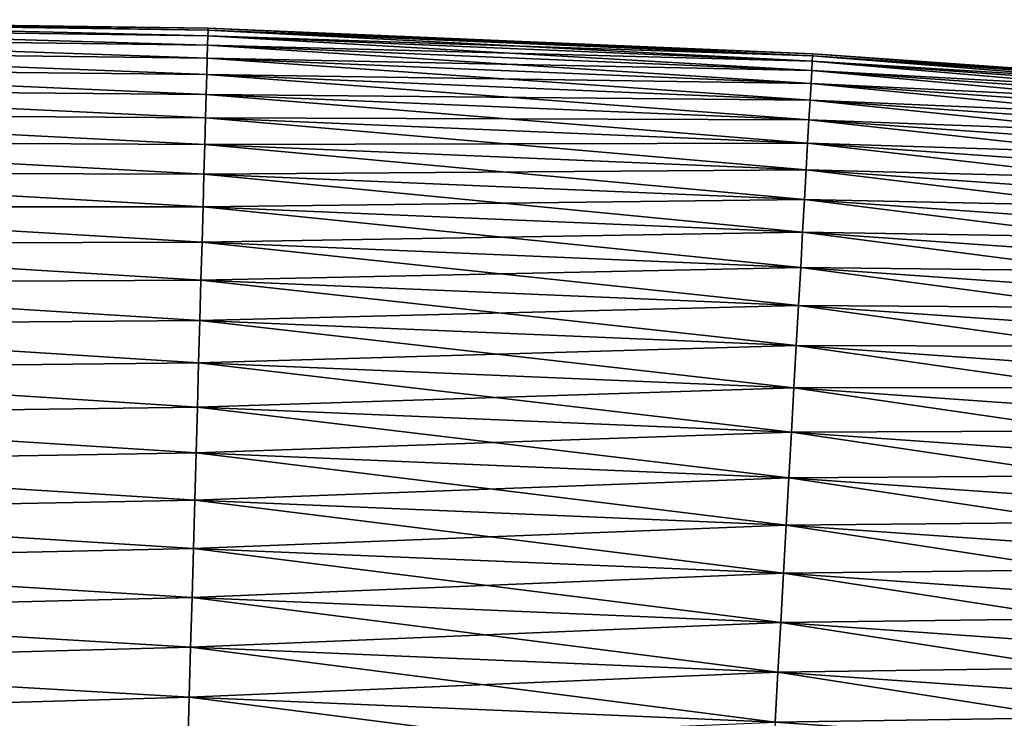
# Model space of a CAD drawing. Header units: millimetres. Extents: x -125 to 1250, y 4 to 1899.
# Tile 468 of 656: x 127.96 to 132.37, y 19.94 to 23.07. Entities that reach past the tile are written whole.
import ezdxf

# ---------------------------------------------------------------- set-up
doc = ezdxf.new("R2010")
doc.units = ezdxf.units.MM
doc.header["$LTSCALE"] = 3.583593
doc.layers.add('30', color=7, linetype='CONTINUOUS')
doc.layers.add('31', color=7, linetype='CONTINUOUS')

msp = doc.modelspace()

# ---------------------------------------------------------------- linework, layer by layer
at = {"layer": '30', "color": 7, "linetype": 'CONTINUOUS'}
for points in [[(126.0896, 23.0746), (126.0896, 23.0658, 0.2296), (128.8009, 23.036), (126.0896, 23.0746)], [(126.0896, 23.0658, 0.2296), (126.0896, 23.0394, 0.4579), (128.8, 23.0026, 0.4471), (126.0896, 23.0658, 0.2296)], [(128.8009, 23.036), (126.0896, 23.0658, 0.2296), (128.8007, 23.0277, 0.2242), (128.8009, 23.036)], [(128.8007, 23.0277, 0.2242), (126.0896, 23.0658, 0.2296), (128.8, 23.0026, 0.4471), (128.8007, 23.0277, 0.2242)], [(126.0896, 23.0394, 0.4579), (126.0896, 22.9957, 0.6836), (128.7988, 22.9609, 0.6676), (126.0896, 23.0394, 0.4579)], [(128.8, 23.0026, 0.4471), (126.0896, 23.0394, 0.4579), (128.7988, 22.9609, 0.6676), (128.8, 23.0026, 0.4471)], [(128.8007, 23.0277, 0.2242), (128.8, 23.0026, 0.4471), (131.5123, 22.9133, 0.2242), (128.8007, 23.0277, 0.2242)], [(128.8009, 23.036), (128.8007, 23.0277, 0.2242), (131.5128, 22.9217), (128.8009, 23.036)], [(131.5128, 22.9217), (128.8007, 23.0277, 0.2242), (131.5123, 22.9133, 0.2242), (131.5128, 22.9217)], [(126.0896, 22.9957, 0.6836), (126.0896, 22.9348, 0.9052), (128.7972, 22.9028, 0.8843), (126.0896, 22.9957, 0.6836)], [(128.7988, 22.9609, 0.6676), (126.0896, 22.9957, 0.6836), (128.7972, 22.9028, 0.8843), (128.7988, 22.9609, 0.6676)], [(128.8, 23.0026, 0.4471), (128.7988, 22.9609, 0.6676), (131.5109, 22.8882, 0.4471), (128.8, 23.0026, 0.4471)], [(131.5123, 22.9133, 0.2242), (128.8, 23.0026, 0.4471), (131.5109, 22.8882, 0.4471), (131.5123, 22.9133, 0.2242)], [(126.0896, 22.9348, 0.9052), (126.0896, 22.8571, 1.1215), (128.7951, 22.8288, 1.096), (126.0896, 22.9348, 0.9052)], [(128.7972, 22.9028, 0.8843), (126.0896, 22.9348, 0.9052), (128.7951, 22.8288, 1.096), (128.7972, 22.9028, 0.8843)], [(128.7988, 22.9609, 0.6676), (128.7972, 22.9028, 0.8843), (131.5086, 22.8466, 0.6676), (128.7988, 22.9609, 0.6676)], [(131.5109, 22.8882, 0.4471), (128.7988, 22.9609, 0.6676), (131.5086, 22.8466, 0.6676), (131.5109, 22.8882, 0.4471)], [(131.5128, 22.9217), (131.5123, 22.9133, 0.2242), (134.2204, 22.7315), (131.5128, 22.9217)], [(128.7972, 22.9028, 0.8843), (128.7951, 22.8288, 1.096), (131.5053, 22.7886, 0.8843), (128.7972, 22.9028, 0.8843)], [(131.5086, 22.8466, 0.6676), (128.7972, 22.9028, 0.8843), (131.5053, 22.7886, 0.8843), (131.5086, 22.8466, 0.6676)], [(131.5109, 22.8882, 0.4471), (131.5086, 22.8466, 0.6676), (134.2176, 22.6981, 0.4471), (131.5109, 22.8882, 0.4471)], [(131.5123, 22.9133, 0.2242), (131.5109, 22.8882, 0.4471), (134.2197, 22.7231, 0.2242), (131.5123, 22.9133, 0.2242)], [(134.2197, 22.7231, 0.2242), (131.5109, 22.8882, 0.4471), (134.2176, 22.6981, 0.4471), (134.2197, 22.7231, 0.2242)], [(134.2204, 22.7315), (131.5123, 22.9133, 0.2242), (134.2197, 22.7231, 0.2242), (134.2204, 22.7315)], [(126.0896, 22.8571, 1.1215), (126.0896, 22.7631, 1.3312), (128.7926, 22.7391, 1.3017), (126.0896, 22.8571, 1.1215)], [(128.7951, 22.8288, 1.096), (126.0896, 22.8571, 1.1215), (128.7926, 22.7391, 1.3017), (128.7951, 22.8288, 1.096)], [(131.5086, 22.8466, 0.6676), (131.5053, 22.7886, 0.8843), (134.2141, 22.6566, 0.6676), (131.5086, 22.8466, 0.6676)], [(134.2176, 22.6981, 0.4471), (131.5086, 22.8466, 0.6676), (134.2141, 22.6566, 0.6676), (134.2176, 22.6981, 0.4471)], [(128.7951, 22.8288, 1.096), (128.7926, 22.7391, 1.3017), (131.5012, 22.7146, 1.096), (128.7951, 22.8288, 1.096)], [(131.5053, 22.7886, 0.8843), (128.7951, 22.8288, 1.096), (131.5012, 22.7146, 1.096), (131.5053, 22.7886, 0.8843)], [(131.5053, 22.7886, 0.8843), (131.5012, 22.7146, 1.096), (134.2092, 22.5987, 0.8843), (131.5053, 22.7886, 0.8843)], [(134.2141, 22.6566, 0.6676), (131.5053, 22.7886, 0.8843), (134.2092, 22.5987, 0.8843), (134.2141, 22.6566, 0.6676)], [(126.0896, 22.7631, 1.3312), (126.0895, 22.6533, 1.5331), (128.7896, 22.6343, 1.5), (126.0896, 22.7631, 1.3312)], [(128.7926, 22.7391, 1.3017), (126.0896, 22.7631, 1.3312), (128.7896, 22.6343, 1.5), (128.7926, 22.7391, 1.3017)], [(128.7926, 22.7391, 1.3017), (128.7896, 22.6343, 1.5), (131.4961, 22.625, 1.3017), (128.7926, 22.7391, 1.3017)], [(131.5012, 22.7146, 1.096), (128.7926, 22.7391, 1.3017), (131.4961, 22.625, 1.3017), (131.5012, 22.7146, 1.096)], [(131.5012, 22.7146, 1.096), (131.4961, 22.625, 1.3017), (134.203, 22.5249, 1.096), (131.5012, 22.7146, 1.096)], [(134.2092, 22.5987, 0.8843), (131.5012, 22.7146, 1.096), (134.203, 22.5249, 1.096), (134.2092, 22.5987, 0.8843)], [(126.0895, 22.6533, 1.5331), (126.0895, 22.5284, 1.726), (128.7862, 22.515, 1.69), (126.0895, 22.6533, 1.5331)], [(128.7896, 22.6343, 1.5), (126.0895, 22.6533, 1.5331), (128.7862, 22.515, 1.69), (128.7896, 22.6343, 1.5)], [(128.7896, 22.6343, 1.5), (128.7862, 22.515, 1.69), (131.4902, 22.5204, 1.5), (128.7896, 22.6343, 1.5)], [(131.4961, 22.625, 1.3017), (128.7896, 22.6343, 1.5), (131.4902, 22.5204, 1.5), (131.4961, 22.625, 1.3017)], [(131.4961, 22.625, 1.3017), (131.4902, 22.5204, 1.5), (134.1954, 22.4355, 1.3017), (131.4961, 22.625, 1.3017)], [(134.203, 22.5249, 1.096), (131.4961, 22.625, 1.3017), (134.1954, 22.4355, 1.3017), (134.203, 22.5249, 1.096)], [(126.0895, 22.5284, 1.726), (126.0895, 22.389, 1.9087), (128.7825, 22.3818, 1.8705), (126.0895, 22.5284, 1.726)], [(128.7862, 22.515, 1.69), (126.0895, 22.5284, 1.726), (128.7825, 22.3818, 1.8705), (128.7862, 22.515, 1.69)], [(128.7862, 22.515, 1.69), (128.7825, 22.3818, 1.8705), (131.4835, 22.4012, 1.69), (128.7862, 22.515, 1.69)], [(131.4902, 22.5204, 1.5), (128.7862, 22.515, 1.69), (131.4835, 22.4012, 1.69), (131.4902, 22.5204, 1.5)], [(131.4902, 22.5204, 1.5), (131.4835, 22.4012, 1.69), (134.1866, 22.331, 1.5), (131.4902, 22.5204, 1.5)], [(134.1954, 22.4355, 1.3017), (131.4902, 22.5204, 1.5), (134.1866, 22.331, 1.5), (134.1954, 22.4355, 1.3017)], [(131.4835, 22.4012, 1.69), (128.7825, 22.3818, 1.8705), (131.4761, 22.2682, 1.8705), (131.4835, 22.4012, 1.69)], [(131.4835, 22.4012, 1.69), (131.4761, 22.2682, 1.8705), (134.1766, 22.2121, 1.69), (131.4835, 22.4012, 1.69)], [(134.1866, 22.331, 1.5), (131.4835, 22.4012, 1.69), (134.1766, 22.2121, 1.69), (134.1866, 22.331, 1.5)], [(126.0895, 22.389, 1.9087), (126.0894, 22.2361, 2.0803), (128.7784, 22.2355, 2.0405), (126.0895, 22.389, 1.9087)], [(128.7825, 22.3818, 1.8705), (126.0895, 22.389, 1.9087), (128.7784, 22.2355, 2.0405), (128.7825, 22.3818, 1.8705)], [(128.7825, 22.3818, 1.8705), (128.7784, 22.2355, 2.0405), (131.4761, 22.2682, 1.8705), (128.7825, 22.3818, 1.8705)], [(131.4761, 22.2682, 1.8705), (128.7784, 22.2355, 2.0405), (131.4679, 22.1221, 2.0405), (131.4761, 22.2682, 1.8705)], [(131.4761, 22.2682, 1.8705), (131.4679, 22.1221, 2.0405), (134.1654, 22.0793, 1.8705), (131.4761, 22.2682, 1.8705)], [(134.1766, 22.2121, 1.69), (131.4761, 22.2682, 1.8705), (134.1654, 22.0793, 1.8705), (134.1766, 22.2121, 1.69)], [(126.0894, 22.2361, 2.0803), (126.0894, 22.0705, 2.2397), (128.7739, 22.0769, 2.1992), (126.0894, 22.2361, 2.0803)], [(128.7784, 22.2355, 2.0405), (126.0894, 22.2361, 2.0803), (128.7739, 22.0769, 2.1992), (128.7784, 22.2355, 2.0405)], [(128.7784, 22.2355, 2.0405), (128.7739, 22.0769, 2.1992), (131.4679, 22.1221, 2.0405), (128.7784, 22.2355, 2.0405)], [(131.4679, 22.1221, 2.0405), (128.7739, 22.0769, 2.1992), (131.459, 21.9637, 2.1992), (131.4679, 22.1221, 2.0405)], [(131.4679, 22.1221, 2.0405), (131.459, 21.9637, 2.1992), (134.1531, 21.9335, 2.0405), (131.4679, 22.1221, 2.0405)], [(134.1654, 22.0793, 1.8705), (131.4679, 22.1221, 2.0405), (134.1531, 21.9335, 2.0405), (134.1654, 22.0793, 1.8705)], [(128.7739, 22.0769, 2.1992), (126.0894, 22.0705, 2.2397), (128.7691, 21.907, 2.3455), (128.7739, 22.0769, 2.1992)], [(126.0894, 22.0705, 2.2397), (126.0894, 21.8932, 2.3859), (128.7691, 21.907, 2.3455), (126.0894, 22.0705, 2.2397)], [(128.7739, 22.0769, 2.1992), (128.7691, 21.907, 2.3455), (131.459, 21.9637, 2.1992), (128.7739, 22.0769, 2.1992)], [(131.459, 21.9637, 2.1992), (128.7691, 21.907, 2.3455), (131.4494, 21.7939, 2.3455), (131.459, 21.9637, 2.1992)], [(131.459, 21.9637, 2.1992), (131.4494, 21.7939, 2.3455), (134.1398, 21.7754, 2.1992), (131.459, 21.9637, 2.1992)], [(134.1531, 21.9335, 2.0405), (131.459, 21.9637, 2.1992), (134.1398, 21.7754, 2.1992), (134.1531, 21.9335, 2.0405)], [(128.7691, 21.907, 2.3455), (126.0894, 21.8932, 2.3859), (128.764, 21.7265, 2.4787), (128.7691, 21.907, 2.3455)], [(128.7691, 21.907, 2.3455), (128.764, 21.7265, 2.4787), (131.4494, 21.7939, 2.3455), (128.7691, 21.907, 2.3455)], [(126.0894, 21.8932, 2.3859), (126.0893, 21.7053, 2.5181), (128.764, 21.7265, 2.4787), (126.0894, 21.8932, 2.3859)], [(131.4494, 21.7939, 2.3455), (128.764, 21.7265, 2.4787), (131.4393, 21.6137, 2.4787), (131.4494, 21.7939, 2.3455)], [(131.4494, 21.7939, 2.3455), (131.4393, 21.6137, 2.4787), (134.1255, 21.606, 2.3455), (131.4494, 21.7939, 2.3455)], [(134.1398, 21.7754, 2.1992), (131.4494, 21.7939, 2.3455), (134.1255, 21.606, 2.3455), (134.1398, 21.7754, 2.1992)], [(128.764, 21.7265, 2.4787), (126.0893, 21.7053, 2.5181), (128.7587, 21.5366, 2.5981), (128.764, 21.7265, 2.4787)], [(126.0893, 21.7053, 2.5181), (126.0893, 21.5077, 2.6355), (128.7587, 21.5366, 2.5981), (126.0893, 21.7053, 2.5181)], [(128.764, 21.7265, 2.4787), (128.7587, 21.5366, 2.5981), (131.4393, 21.6137, 2.4787), (128.764, 21.7265, 2.4787)], [(131.4393, 21.6137, 2.4787), (128.7587, 21.5366, 2.5981), (131.4286, 21.424, 2.5981), (131.4393, 21.6137, 2.4787)], [(131.4393, 21.6137, 2.4787), (131.4286, 21.424, 2.5981), (134.1104, 21.4261, 2.4787), (131.4393, 21.6137, 2.4787)], [(134.1255, 21.606, 2.3455), (131.4393, 21.6137, 2.4787), (134.1104, 21.4261, 2.4787), (134.1255, 21.606, 2.3455)], [(128.7587, 21.5366, 2.5981), (126.0893, 21.5077, 2.6355), (128.7531, 21.3384, 2.7029), (128.7587, 21.5366, 2.5981)], [(128.7587, 21.5366, 2.5981), (128.7531, 21.3384, 2.7029), (131.4286, 21.424, 2.5981), (128.7587, 21.5366, 2.5981)], [(126.0893, 21.5077, 2.6355), (126.0892, 21.3018, 2.7375), (128.7531, 21.3384, 2.7029), (126.0893, 21.5077, 2.6355)], [(131.4286, 21.424, 2.5981), (128.7531, 21.3384, 2.7029), (131.4175, 21.226, 2.7029), (131.4286, 21.424, 2.5981)], [(131.4286, 21.424, 2.5981), (131.4175, 21.226, 2.7029), (134.0944, 21.2368, 2.5981), (131.4286, 21.424, 2.5981)], [(134.1104, 21.4261, 2.4787), (131.4286, 21.424, 2.5981), (134.0944, 21.2368, 2.5981), (134.1104, 21.4261, 2.4787)], [(128.7531, 21.3384, 2.7029), (126.0892, 21.3018, 2.7375), (128.7473, 21.1328, 2.7926), (128.7531, 21.3384, 2.7029)], [(128.7531, 21.3384, 2.7029), (128.7473, 21.1328, 2.7926), (131.4175, 21.226, 2.7029), (128.7531, 21.3384, 2.7029)], [(126.0892, 21.3018, 2.7375), (126.0892, 21.0886, 2.8234), (128.7473, 21.1328, 2.7926), (126.0892, 21.3018, 2.7375)], [(131.4175, 21.226, 2.7029), (128.7473, 21.1328, 2.7926), (131.406, 21.0207, 2.7926), (131.4175, 21.226, 2.7029)], [(131.4175, 21.226, 2.7029), (131.406, 21.0207, 2.7926), (134.0777, 21.0392, 2.7029), (131.4175, 21.226, 2.7029)], [(134.0944, 21.2368, 2.5981), (131.4175, 21.226, 2.7029), (134.0777, 21.0392, 2.7029), (134.0944, 21.2368, 2.5981)], [(128.7473, 21.1328, 2.7926), (126.0892, 21.0886, 2.8234), (128.7413, 20.9212, 2.8667), (128.7473, 21.1328, 2.7926)], [(128.7473, 21.1328, 2.7926), (128.7413, 20.9212, 2.8667), (131.406, 21.0207, 2.7926), (128.7473, 21.1328, 2.7926)], [(126.0892, 21.0886, 2.8234), (126.0891, 20.8695, 2.8928), (128.7413, 20.9212, 2.8667), (126.0892, 21.0886, 2.8234)], [(134.0777, 21.0392, 2.7029), (131.406, 21.0207, 2.7926), (134.0605, 20.8343, 2.7926), (134.0777, 21.0392, 2.7029)], [(131.406, 21.0207, 2.7926), (128.7413, 20.9212, 2.8667), (131.3941, 20.8093, 2.8667), (131.406, 21.0207, 2.7926)], [(131.406, 21.0207, 2.7926), (131.3941, 20.8093, 2.8667), (134.0605, 20.8343, 2.7926), (131.406, 21.0207, 2.7926)], [(128.7413, 20.9212, 2.8667), (126.0891, 20.8695, 2.8928), (128.7352, 20.7045, 2.9248), (128.7413, 20.9212, 2.8667)], [(128.7413, 20.9212, 2.8667), (128.7352, 20.7045, 2.9248), (131.3941, 20.8093, 2.8667), (128.7413, 20.9212, 2.8667)], [(126.0891, 20.8695, 2.8928), (126.0891, 20.6457, 2.9451), (128.7352, 20.7045, 2.9248), (126.0891, 20.8695, 2.8928)], [(131.3941, 20.8093, 2.8667), (128.7352, 20.7045, 2.9248), (131.3819, 20.5929, 2.9248), (131.3941, 20.8093, 2.8667)], [(131.3941, 20.8093, 2.8667), (131.3819, 20.5929, 2.9248), (134.0427, 20.6232, 2.8667), (131.3941, 20.8093, 2.8667)], [(134.0605, 20.8343, 2.7926), (131.3941, 20.8093, 2.8667), (134.0427, 20.6232, 2.8667), (134.0605, 20.8343, 2.7926)], [(128.7352, 20.7045, 2.9248), (126.0891, 20.6457, 2.9451), (128.729, 20.4842, 2.9665), (128.7352, 20.7045, 2.9248)], [(128.7352, 20.7045, 2.9248), (128.729, 20.4842, 2.9665), (131.3819, 20.5929, 2.9248), (128.7352, 20.7045, 2.9248)], [(126.0891, 20.6457, 2.9451), (126.089, 20.4186, 2.9802), (128.729, 20.4842, 2.9665), (126.0891, 20.6457, 2.9451)], [(131.3819, 20.5929, 2.9248), (128.729, 20.4842, 2.9665), (131.3696, 20.3728, 2.9665), (131.3819, 20.5929, 2.9248)], [(131.3819, 20.5929, 2.9248), (131.3696, 20.3728, 2.9665), (134.0245, 20.4073, 2.9248), (131.3819, 20.5929, 2.9248)], [(134.0427, 20.6232, 2.8667), (131.3819, 20.5929, 2.9248), (134.0245, 20.4073, 2.9248), (134.0427, 20.6232, 2.8667)], [(128.729, 20.4842, 2.9665), (126.089, 20.4186, 2.9802), (128.7227, 20.2613, 2.9916), (128.729, 20.4842, 2.9665)], [(128.729, 20.4842, 2.9665), (128.7227, 20.2613, 2.9916), (131.3696, 20.3728, 2.9665), (128.729, 20.4842, 2.9665)], [(126.089, 20.4186, 2.9802), (126.0889, 20.1895, 2.9978), (128.7227, 20.2613, 2.9916), (126.089, 20.4186, 2.9802)], [(134.0245, 20.4073, 2.9248), (131.3696, 20.3728, 2.9665), (134.006, 20.1877, 2.9665), (134.0245, 20.4073, 2.9248)], [(131.3696, 20.3728, 2.9665), (128.7227, 20.2613, 2.9916), (131.3571, 20.1502, 2.9916), (131.3696, 20.3728, 2.9665)], [(131.3696, 20.3728, 2.9665), (131.3571, 20.1502, 2.9916), (134.006, 20.1877, 2.9665), (131.3696, 20.3728, 2.9665)], [(128.7227, 20.2613, 2.9916), (126.0889, 20.1895, 2.9978), (128.7164, 20.0372, 3), (128.7227, 20.2613, 2.9916)], [(128.7227, 20.2613, 2.9916), (128.7164, 20.0372, 3), (131.3571, 20.1502, 2.9916), (128.7227, 20.2613, 2.9916)], [(126.0889, 20.1895, 2.9978), (126.0889, 19.9597, 2.9978), (128.7164, 20.0372, 3), (126.0889, 20.1895, 2.9978)], [(134.006, 20.1877, 2.9665), (131.3571, 20.1502, 2.9916), (133.9872, 19.9655, 2.9916), (134.006, 20.1877, 2.9665)], [(131.3571, 20.1502, 2.9916), (128.7164, 20.0372, 3), (131.3445, 19.9264, 3), (131.3571, 20.1502, 2.9916)], [(131.3571, 20.1502, 2.9916), (131.3445, 19.9264, 3), (133.9872, 19.9655, 2.9916), (131.3571, 20.1502, 2.9916)], [(128.7164, 20.0372, 3), (126.0889, 19.9597, 2.9978), (128.7101, 19.8131, 2.9916), (128.7164, 20.0372, 3)], [(128.7164, 20.0372, 3), (128.7101, 19.8131, 2.9916), (131.3445, 19.9264, 3), (128.7164, 20.0372, 3)], [(133.9872, 19.9655, 2.9916), (131.3445, 19.9264, 3), (133.9684, 19.7421, 3), (133.9872, 19.9655, 2.9916)], [(126.0889, 19.9597, 2.9978), (126.0888, 19.7305, 2.9802), (128.7101, 19.8131, 2.9916), (126.0889, 19.9597, 2.9978)]]:
    msp.add_3dface(points, dxfattribs=at)
at = {"layer": '31', "color": 7, "linetype": 'CONTINUOUS'}
for points in [[(126.0896, 23.0658, -0.2296), (126.0896, 23.0746), (128.8007, 23.0277, -0.2242), (126.0896, 23.0658, -0.2296)], [(126.0896, 23.0746), (128.8009, 23.036), (128.8007, 23.0277, -0.2242), (126.0896, 23.0746)], [(126.0896, 23.0394, -0.4579), (126.0896, 23.0658, -0.2296), (128.8, 23.0026, -0.4471), (126.0896, 23.0394, -0.4579)], [(128.8, 23.0026, -0.4471), (126.0896, 23.0658, -0.2296), (128.8007, 23.0277, -0.2242), (128.8, 23.0026, -0.4471)], [(126.0896, 22.9957, -0.6836), (126.0896, 23.0394, -0.4579), (128.7988, 22.9609, -0.6676), (126.0896, 22.9957, -0.6836)], [(128.7988, 22.9609, -0.6676), (126.0896, 23.0394, -0.4579), (128.8, 23.0026, -0.4471), (128.7988, 22.9609, -0.6676)], [(128.8, 23.0026, -0.4471), (128.8007, 23.0277, -0.2242), (131.5109, 22.8882, -0.4471), (128.8, 23.0026, -0.4471)], [(128.8007, 23.0277, -0.2242), (128.8009, 23.036), (131.5123, 22.9133, -0.2242), (128.8007, 23.0277, -0.2242)], [(131.5109, 22.8882, -0.4471), (128.8007, 23.0277, -0.2242), (131.5123, 22.9133, -0.2242), (131.5109, 22.8882, -0.4471)], [(128.8009, 23.036), (131.5128, 22.9217), (131.5123, 22.9133, -0.2242), (128.8009, 23.036)], [(126.0896, 22.9348, -0.9052), (126.0896, 22.9957, -0.6836), (128.7972, 22.9028, -0.8843), (126.0896, 22.9348, -0.9052)], [(128.7972, 22.9028, -0.8843), (126.0896, 22.9957, -0.6836), (128.7988, 22.9609, -0.6676), (128.7972, 22.9028, -0.8843)], [(128.7988, 22.9609, -0.6676), (128.8, 23.0026, -0.4471), (131.5086, 22.8466, -0.6676), (128.7988, 22.9609, -0.6676)], [(131.5086, 22.8466, -0.6676), (128.8, 23.0026, -0.4471), (131.5109, 22.8882, -0.4471), (131.5086, 22.8466, -0.6676)], [(126.0896, 22.8571, -1.1215), (126.0896, 22.9348, -0.9052), (128.7951, 22.8288, -1.096), (126.0896, 22.8571, -1.1215)], [(128.7951, 22.8288, -1.096), (126.0896, 22.9348, -0.9052), (128.7972, 22.9028, -0.8843), (128.7951, 22.8288, -1.096)], [(128.7972, 22.9028, -0.8843), (128.7988, 22.9609, -0.6676), (131.5053, 22.7886, -0.8843), (128.7972, 22.9028, -0.8843)], [(131.5053, 22.7886, -0.8843), (128.7988, 22.9609, -0.6676), (131.5086, 22.8466, -0.6676), (131.5053, 22.7886, -0.8843)], [(131.5123, 22.9133, -0.2242), (131.5128, 22.9217), (134.2197, 22.7231, -0.2242), (131.5123, 22.9133, -0.2242)], [(131.5128, 22.9217), (134.2204, 22.7315), (134.2197, 22.7231, -0.2242), (131.5128, 22.9217)], [(128.7951, 22.8288, -1.096), (128.7972, 22.9028, -0.8843), (131.5012, 22.7146, -1.096), (128.7951, 22.8288, -1.096)], [(131.5012, 22.7146, -1.096), (128.7972, 22.9028, -0.8843), (131.5053, 22.7886, -0.8843), (131.5012, 22.7146, -1.096)], [(131.5086, 22.8466, -0.6676), (131.5109, 22.8882, -0.4471), (134.2141, 22.6566, -0.6676), (131.5086, 22.8466, -0.6676)], [(131.5109, 22.8882, -0.4471), (131.5123, 22.9133, -0.2242), (134.2176, 22.6981, -0.4471), (131.5109, 22.8882, -0.4471)], [(134.2141, 22.6566, -0.6676), (131.5109, 22.8882, -0.4471), (134.2176, 22.6981, -0.4471), (134.2141, 22.6566, -0.6676)], [(134.2176, 22.6981, -0.4471), (131.5123, 22.9133, -0.2242), (134.2197, 22.7231, -0.2242), (134.2176, 22.6981, -0.4471)], [(126.0896, 22.7631, -1.3312), (126.0896, 22.8571, -1.1215), (128.7926, 22.7391, -1.3017), (126.0896, 22.7631, -1.3312)], [(128.7926, 22.7391, -1.3017), (126.0896, 22.8571, -1.1215), (128.7951, 22.8288, -1.096), (128.7926, 22.7391, -1.3017)], [(131.5053, 22.7886, -0.8843), (131.5086, 22.8466, -0.6676), (134.2092, 22.5987, -0.8843), (131.5053, 22.7886, -0.8843)], [(134.2092, 22.5987, -0.8843), (131.5086, 22.8466, -0.6676), (134.2141, 22.6566, -0.6676), (134.2092, 22.5987, -0.8843)], [(128.7926, 22.7391, -1.3017), (128.7951, 22.8288, -1.096), (131.4961, 22.625, -1.3017), (128.7926, 22.7391, -1.3017)], [(131.4961, 22.625, -1.3017), (128.7951, 22.8288, -1.096), (131.5012, 22.7146, -1.096), (131.4961, 22.625, -1.3017)], [(131.5012, 22.7146, -1.096), (131.5053, 22.7886, -0.8843), (134.203, 22.5249, -1.096), (131.5012, 22.7146, -1.096)], [(134.203, 22.5249, -1.096), (131.5053, 22.7886, -0.8843), (134.2092, 22.5987, -0.8843), (134.203, 22.5249, -1.096)], [(126.0895, 22.6533, -1.5331), (126.0896, 22.7631, -1.3312), (128.7896, 22.6343, -1.5), (126.0895, 22.6533, -1.5331)], [(128.7896, 22.6343, -1.5), (126.0896, 22.7631, -1.3312), (128.7926, 22.7391, -1.3017), (128.7896, 22.6343, -1.5)], [(128.7896, 22.6343, -1.5), (128.7926, 22.7391, -1.3017), (131.4902, 22.5204, -1.5), (128.7896, 22.6343, -1.5)], [(131.4902, 22.5204, -1.5), (128.7926, 22.7391, -1.3017), (131.4961, 22.625, -1.3017), (131.4902, 22.5204, -1.5)], [(131.4961, 22.625, -1.3017), (131.5012, 22.7146, -1.096), (134.1954, 22.4355, -1.3017), (131.4961, 22.625, -1.3017)], [(134.1954, 22.4355, -1.3017), (131.5012, 22.7146, -1.096), (134.203, 22.5249, -1.096), (134.1954, 22.4355, -1.3017)], [(126.0895, 22.5284, -1.726), (126.0895, 22.6533, -1.5331), (128.7862, 22.515, -1.69), (126.0895, 22.5284, -1.726)], [(128.7862, 22.515, -1.69), (126.0895, 22.6533, -1.5331), (128.7896, 22.6343, -1.5), (128.7862, 22.515, -1.69)], [(128.7862, 22.515, -1.69), (128.7896, 22.6343, -1.5), (131.4835, 22.4012, -1.69), (128.7862, 22.515, -1.69)], [(131.4835, 22.4012, -1.69), (128.7896, 22.6343, -1.5), (131.4902, 22.5204, -1.5), (131.4835, 22.4012, -1.69)], [(131.4902, 22.5204, -1.5), (131.4961, 22.625, -1.3017), (134.1866, 22.331, -1.5), (131.4902, 22.5204, -1.5)], [(134.1866, 22.331, -1.5), (131.4961, 22.625, -1.3017), (134.1954, 22.4355, -1.3017), (134.1866, 22.331, -1.5)], [(126.0895, 22.389, -1.9087), (126.0895, 22.5284, -1.726), (128.7825, 22.3818, -1.8705), (126.0895, 22.389, -1.9087)], [(128.7825, 22.3818, -1.8705), (126.0895, 22.5284, -1.726), (128.7862, 22.515, -1.69), (128.7825, 22.3818, -1.8705)], [(128.7825, 22.3818, -1.8705), (128.7862, 22.515, -1.69), (131.4761, 22.2682, -1.8705), (128.7825, 22.3818, -1.8705)], [(131.4761, 22.2682, -1.8705), (128.7862, 22.515, -1.69), (131.4835, 22.4012, -1.69), (131.4761, 22.2682, -1.8705)], [(131.4835, 22.4012, -1.69), (131.4902, 22.5204, -1.5), (134.1766, 22.2121, -1.69), (131.4835, 22.4012, -1.69)], [(134.1766, 22.2121, -1.69), (131.4902, 22.5204, -1.5), (134.1866, 22.331, -1.5), (134.1766, 22.2121, -1.69)], [(131.4761, 22.2682, -1.8705), (131.4835, 22.4012, -1.69), (134.1654, 22.0793, -1.8705), (131.4761, 22.2682, -1.8705)], [(134.1654, 22.0793, -1.8705), (131.4835, 22.4012, -1.69), (134.1766, 22.2121, -1.69), (134.1654, 22.0793, -1.8705)], [(126.0894, 22.2361, -2.0803), (126.0895, 22.389, -1.9087), (128.7784, 22.2355, -2.0405), (126.0894, 22.2361, -2.0803)], [(128.7784, 22.2355, -2.0405), (126.0895, 22.389, -1.9087), (128.7825, 22.3818, -1.8705), (128.7784, 22.2355, -2.0405)], [(128.7784, 22.2355, -2.0405), (128.7825, 22.3818, -1.8705), (131.4679, 22.1221, -2.0405), (128.7784, 22.2355, -2.0405)], [(131.4679, 22.1221, -2.0405), (128.7825, 22.3818, -1.8705), (131.4761, 22.2682, -1.8705), (131.4679, 22.1221, -2.0405)], [(131.4679, 22.1221, -2.0405), (131.4761, 22.2682, -1.8705), (134.1531, 21.9335, -2.0405), (131.4679, 22.1221, -2.0405)], [(134.1531, 21.9335, -2.0405), (131.4761, 22.2682, -1.8705), (134.1654, 22.0793, -1.8705), (134.1531, 21.9335, -2.0405)], [(126.0894, 22.0705, -2.2397), (126.0894, 22.2361, -2.0803), (128.7739, 22.0769, -2.1992), (126.0894, 22.0705, -2.2397)], [(128.7739, 22.0769, -2.1992), (126.0894, 22.2361, -2.0803), (128.7784, 22.2355, -2.0405), (128.7739, 22.0769, -2.1992)], [(128.7739, 22.0769, -2.1992), (128.7784, 22.2355, -2.0405), (131.459, 21.9637, -2.1992), (128.7739, 22.0769, -2.1992)], [(131.459, 21.9637, -2.1992), (128.7784, 22.2355, -2.0405), (131.4679, 22.1221, -2.0405), (131.459, 21.9637, -2.1992)], [(131.459, 21.9637, -2.1992), (131.4679, 22.1221, -2.0405), (134.1398, 21.7754, -2.1992), (131.459, 21.9637, -2.1992)], [(134.1398, 21.7754, -2.1992), (131.4679, 22.1221, -2.0405), (134.1531, 21.9335, -2.0405), (134.1398, 21.7754, -2.1992)], [(128.7691, 21.907, -2.3455), (126.0894, 22.0705, -2.2397), (128.7739, 22.0769, -2.1992), (128.7691, 21.907, -2.3455)], [(126.0894, 21.8932, -2.3859), (126.0894, 22.0705, -2.2397), (128.7691, 21.907, -2.3455), (126.0894, 21.8932, -2.3859)], [(128.7691, 21.907, -2.3455), (128.7739, 22.0769, -2.1992), (131.4494, 21.7939, -2.3455), (128.7691, 21.907, -2.3455)], [(131.4494, 21.7939, -2.3455), (128.7739, 22.0769, -2.1992), (131.459, 21.9637, -2.1992), (131.4494, 21.7939, -2.3455)], [(131.4494, 21.7939, -2.3455), (131.459, 21.9637, -2.1992), (134.1255, 21.606, -2.3455), (131.4494, 21.7939, -2.3455)], [(134.1255, 21.606, -2.3455), (131.459, 21.9637, -2.1992), (134.1398, 21.7754, -2.1992), (134.1255, 21.606, -2.3455)], [(128.764, 21.7265, -2.4787), (126.0894, 21.8932, -2.3859), (128.7691, 21.907, -2.3455), (128.764, 21.7265, -2.4787)], [(128.764, 21.7265, -2.4787), (128.7691, 21.907, -2.3455), (131.4393, 21.6137, -2.4787), (128.764, 21.7265, -2.4787)], [(131.4393, 21.6137, -2.4787), (128.7691, 21.907, -2.3455), (131.4494, 21.7939, -2.3455), (131.4393, 21.6137, -2.4787)], [(126.0893, 21.7053, -2.5181), (126.0894, 21.8932, -2.3859), (128.764, 21.7265, -2.4787), (126.0893, 21.7053, -2.5181)], [(131.4393, 21.6137, -2.4787), (131.4494, 21.7939, -2.3455), (134.1104, 21.4261, -2.4787), (131.4393, 21.6137, -2.4787)], [(134.1104, 21.4261, -2.4787), (131.4494, 21.7939, -2.3455), (134.1255, 21.606, -2.3455), (134.1104, 21.4261, -2.4787)], [(128.7587, 21.5366, -2.5981), (126.0893, 21.7053, -2.5181), (128.764, 21.7265, -2.4787), (128.7587, 21.5366, -2.5981)], [(126.0893, 21.5077, -2.6355), (126.0893, 21.7053, -2.5181), (128.7587, 21.5366, -2.5981), (126.0893, 21.5077, -2.6355)], [(128.7587, 21.5366, -2.5981), (128.764, 21.7265, -2.4787), (131.4286, 21.424, -2.5981), (128.7587, 21.5366, -2.5981)], [(131.4286, 21.424, -2.5981), (128.764, 21.7265, -2.4787), (131.4393, 21.6137, -2.4787), (131.4286, 21.424, -2.5981)], [(131.4286, 21.424, -2.5981), (131.4393, 21.6137, -2.4787), (134.0944, 21.2368, -2.5981), (131.4286, 21.424, -2.5981)], [(134.0944, 21.2368, -2.5981), (131.4393, 21.6137, -2.4787), (134.1104, 21.4261, -2.4787), (134.0944, 21.2368, -2.5981)], [(128.7531, 21.3384, -2.7029), (126.0893, 21.5077, -2.6355), (128.7587, 21.5366, -2.5981), (128.7531, 21.3384, -2.7029)], [(128.7531, 21.3384, -2.7029), (128.7587, 21.5366, -2.5981), (131.4175, 21.226, -2.7029), (128.7531, 21.3384, -2.7029)], [(131.4175, 21.226, -2.7029), (128.7587, 21.5366, -2.5981), (131.4286, 21.424, -2.5981), (131.4175, 21.226, -2.7029)], [(126.0892, 21.3018, -2.7375), (126.0893, 21.5077, -2.6355), (128.7531, 21.3384, -2.7029), (126.0892, 21.3018, -2.7375)], [(131.4175, 21.226, -2.7029), (131.4286, 21.424, -2.5981), (134.0777, 21.0392, -2.7029), (131.4175, 21.226, -2.7029)], [(134.0777, 21.0392, -2.7029), (131.4286, 21.424, -2.5981), (134.0944, 21.2368, -2.5981), (134.0777, 21.0392, -2.7029)], [(128.7473, 21.1328, -2.7926), (126.0892, 21.3018, -2.7375), (128.7531, 21.3384, -2.7029), (128.7473, 21.1328, -2.7926)], [(128.7473, 21.1328, -2.7926), (128.7531, 21.3384, -2.7029), (131.406, 21.0207, -2.7926), (128.7473, 21.1328, -2.7926)], [(131.406, 21.0207, -2.7926), (128.7531, 21.3384, -2.7029), (131.4175, 21.226, -2.7029), (131.406, 21.0207, -2.7926)], [(126.0892, 21.0886, -2.8234), (126.0892, 21.3018, -2.7375), (128.7473, 21.1328, -2.7926), (126.0892, 21.0886, -2.8234)], [(131.406, 21.0207, -2.7926), (131.4175, 21.226, -2.7029), (134.0605, 20.8343, -2.7926), (131.406, 21.0207, -2.7926)], [(134.0605, 20.8343, -2.7926), (131.4175, 21.226, -2.7029), (134.0777, 21.0392, -2.7029), (134.0605, 20.8343, -2.7926)], [(128.7413, 20.9212, -2.8667), (126.0892, 21.0886, -2.8234), (128.7473, 21.1328, -2.7926), (128.7413, 20.9212, -2.8667)], [(128.7413, 20.9212, -2.8667), (128.7473, 21.1328, -2.7926), (131.3941, 20.8093, -2.8667), (128.7413, 20.9212, -2.8667)], [(131.3941, 20.8093, -2.8667), (128.7473, 21.1328, -2.7926), (131.406, 21.0207, -2.7926), (131.3941, 20.8093, -2.8667)], [(126.0891, 20.8695, -2.8928), (126.0892, 21.0886, -2.8234), (128.7413, 20.9212, -2.8667), (126.0891, 20.8695, -2.8928)], [(131.3941, 20.8093, -2.8667), (131.406, 21.0207, -2.7926), (134.0427, 20.6232, -2.8667), (131.3941, 20.8093, -2.8667)], [(134.0427, 20.6232, -2.8667), (131.406, 21.0207, -2.7926), (134.0605, 20.8343, -2.7926), (134.0427, 20.6232, -2.8667)], [(128.7352, 20.7045, -2.9248), (126.0891, 20.8695, -2.8928), (128.7413, 20.9212, -2.8667), (128.7352, 20.7045, -2.9248)], [(128.7352, 20.7045, -2.9248), (128.7413, 20.9212, -2.8667), (131.3819, 20.5929, -2.9248), (128.7352, 20.7045, -2.9248)], [(131.3819, 20.5929, -2.9248), (128.7413, 20.9212, -2.8667), (131.3941, 20.8093, -2.8667), (131.3819, 20.5929, -2.9248)], [(126.0891, 20.6457, -2.9451), (126.0891, 20.8695, -2.8928), (128.7352, 20.7045, -2.9248), (126.0891, 20.6457, -2.9451)], [(131.3819, 20.5929, -2.9248), (131.3941, 20.8093, -2.8667), (134.0245, 20.4073, -2.9248), (131.3819, 20.5929, -2.9248)], [(134.0245, 20.4073, -2.9248), (131.3941, 20.8093, -2.8667), (134.0427, 20.6232, -2.8667), (134.0245, 20.4073, -2.9248)], [(128.729, 20.4842, -2.9665), (126.0891, 20.6457, -2.9451), (128.7352, 20.7045, -2.9248), (128.729, 20.4842, -2.9665)], [(128.729, 20.4842, -2.9665), (128.7352, 20.7045, -2.9248), (131.3696, 20.3728, -2.9665), (128.729, 20.4842, -2.9665)], [(131.3696, 20.3728, -2.9665), (128.7352, 20.7045, -2.9248), (131.3819, 20.5929, -2.9248), (131.3696, 20.3728, -2.9665)], [(126.089, 20.4186, -2.9802), (126.0891, 20.6457, -2.9451), (128.729, 20.4842, -2.9665), (126.089, 20.4186, -2.9802)], [(131.3696, 20.3728, -2.9665), (131.3819, 20.5929, -2.9248), (134.006, 20.1877, -2.9665), (131.3696, 20.3728, -2.9665)], [(134.006, 20.1877, -2.9665), (131.3819, 20.5929, -2.9248), (134.0245, 20.4073, -2.9248), (134.006, 20.1877, -2.9665)], [(128.7227, 20.2613, -2.9916), (126.089, 20.4186, -2.9802), (128.729, 20.4842, -2.9665), (128.7227, 20.2613, -2.9916)], [(128.7227, 20.2613, -2.9916), (128.729, 20.4842, -2.9665), (131.3571, 20.1502, -2.9916), (128.7227, 20.2613, -2.9916)], [(131.3571, 20.1502, -2.9916), (128.729, 20.4842, -2.9665), (131.3696, 20.3728, -2.9665), (131.3571, 20.1502, -2.9916)], [(126.0889, 20.1895, -2.9978), (126.089, 20.4186, -2.9802), (128.7227, 20.2613, -2.9916), (126.0889, 20.1895, -2.9978)], [(131.3571, 20.1502, -2.9916), (131.3696, 20.3728, -2.9665), (133.9872, 19.9655, -2.9916), (131.3571, 20.1502, -2.9916)], [(133.9872, 19.9655, -2.9916), (131.3696, 20.3728, -2.9665), (134.006, 20.1877, -2.9665), (133.9872, 19.9655, -2.9916)], [(128.7164, 20.0372, -3), (126.0889, 20.1895, -2.9978), (128.7227, 20.2613, -2.9916), (128.7164, 20.0372, -3)], [(128.7164, 20.0372, -3), (128.7227, 20.2613, -2.9916), (131.3445, 19.9264, -3), (128.7164, 20.0372, -3)], [(131.3445, 19.9264, -3), (128.7227, 20.2613, -2.9916), (131.3571, 20.1502, -2.9916), (131.3445, 19.9264, -3)], [(126.0889, 19.9597, -2.9978), (126.0889, 20.1895, -2.9978), (128.7164, 20.0372, -3), (126.0889, 19.9597, -2.9978)], [(131.3445, 19.9264, -3), (131.3571, 20.1502, -2.9916), (133.9684, 19.7421, -3), (131.3445, 19.9264, -3)], [(133.9684, 19.7421, -3), (131.3571, 20.1502, -2.9916), (133.9872, 19.9655, -2.9916), (133.9684, 19.7421, -3)], [(128.7101, 19.8131, -2.9916), (126.0889, 19.9597, -2.9978), (128.7164, 20.0372, -3), (128.7101, 19.8131, -2.9916)], [(128.7101, 19.8131, -2.9916), (128.7164, 20.0372, -3), (131.3319, 19.7026, -2.9916), (128.7101, 19.8131, -2.9916)], [(131.3319, 19.7026, -2.9916), (128.7164, 20.0372, -3), (131.3445, 19.9264, -3), (131.3319, 19.7026, -2.9916)], [(126.0888, 19.7305, -2.9802), (126.0889, 19.9597, -2.9978), (128.7101, 19.8131, -2.9916), (126.0888, 19.7305, -2.9802)]]:
    msp.add_3dface(points, dxfattribs=at)

doc.saveas('drawing.dxf')
